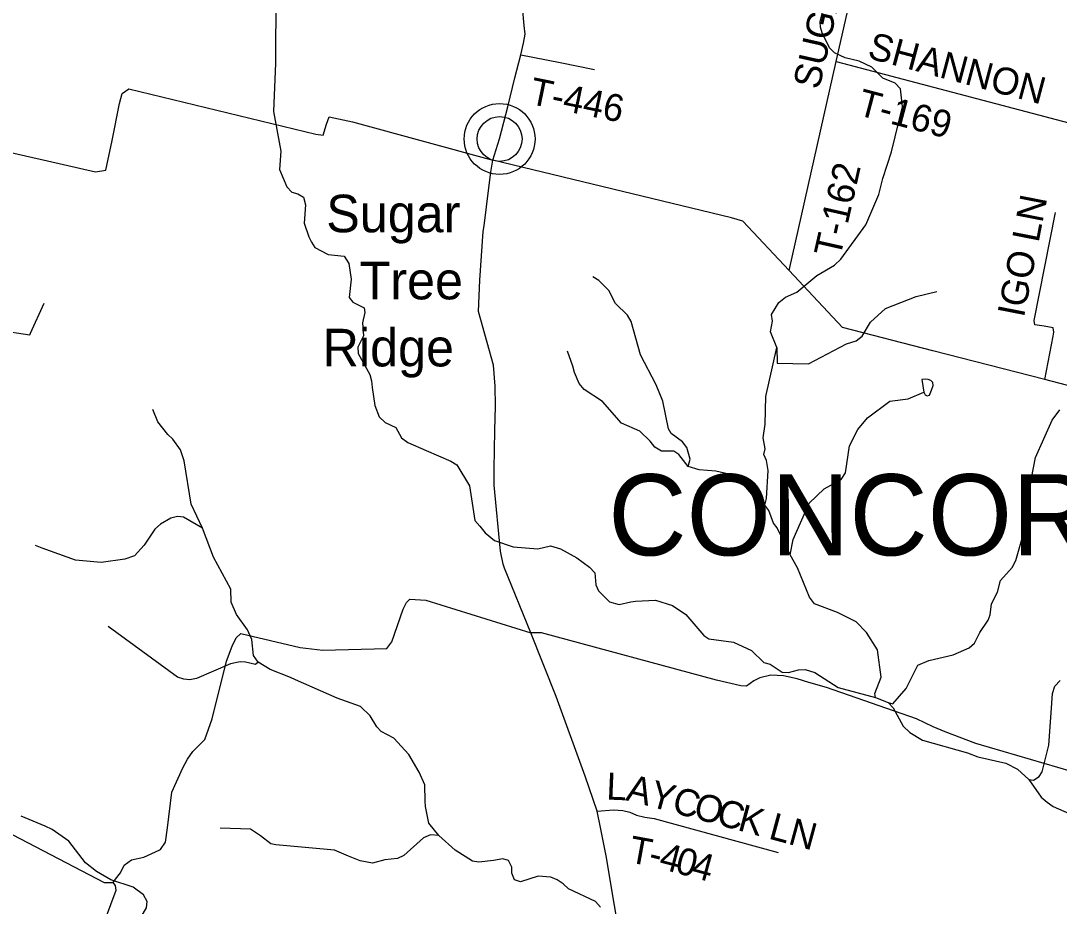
# Model space of a CAD drawing. Extents: x 1525783 to 1900577, y 218250 to 627376.
# Drawn here: x 1633247 to 1644767, y 383684 to 393508 of the extents above; entities that cross this region are included whole.
import ezdxf

# ---------------------------------------------------------------- set-up
doc = ezdxf.new("R2010")
doc.units = 0
for name, color, linetype in [('GM_X_County_Road', 7, 'Continuous'), ('GM_X_Minor_Lake', 7, 'Continuous'), ('GM_X_Minor_River', 7, 'Continuous'), ('GM_X_State_Route', 7, 'Continuous'), ('GM_X_Township_Road', 7, 'Continuous'), ('GM_X_Township_Road_Text', 7, 'Continuous'), ('GM_X_Township_ROW', 7, 'Continuous'), ('GM_X_Township_Text', 7, 'Continuous'), ('GM_X_Unincorporated', 7, 'Continuous'), ('GM_X_Unincorporated_Location', 7, 'Continuous'), ('GM_X_Unincorporated_Text', 7, 'Continuous')]:
    doc.layers.add(name, color=color, linetype=linetype)

msp = doc.modelspace()

# ---------------------------------------------------------------- linework, layer by layer
at = {"layer": 'GM_X_County_Road'}
for points in [[(1649694, 387447), (1647637, 388083), (1647102, 388618), (1646787, 388923), (1646710, 388985), (1645725, 389236), (1644605, 389526), (1643366, 389846), (1642361, 390104), (1642037, 390451), (1641770, 390737), (1641257, 391284), (1641131, 391323), (1638483, 391961)], [(1645207, 385090), (1643843, 385490), (1643503, 385617), (1643367, 385676), (1643185, 385763), (1642185, 386110), (1641989, 386166), (1641860, 386208), (1641708, 386241), (1641566, 386248), (1641447, 386218), (1641378, 386186), (1641299, 386127), (1641233, 386130), (1640963, 386192), (1639023, 386717), (1638905, 386716)]]:
    msp.add_lwpolyline(points, dxfattribs=at)
at = {"layer": 'GM_X_Minor_Lake'}
for points in [[(1643264, 389387), (1643281, 389359), (1643301, 389346), (1643327, 389354), (1643348, 389410), (1643367, 389463), (1643365, 389495), (1643344, 389518), (1643312, 389528), (1643284, 389533), (1643242, 389527)], [(1643242, 389527), (1643264, 389387)]]:
    msp.add_lwpolyline(points, dxfattribs=at)
at = {"layer": 'GM_X_Minor_River'}
for points in [[(1636078, 393806), (1636073, 393038), (1636052, 392501), (1636133, 392062), (1636117, 391856), (1636198, 391664), (1636253, 391605), (1636321, 391588), (1636382, 391551), (1636405, 391466), (1636391, 391261), (1636443, 391112), (1636474, 391051), (1636511, 390994), (1636656, 390916), (1636836, 390897), (1636886, 390814), (1636913, 390641), (1636890, 390439), (1636931, 390387), (1637056, 390323), (1637065, 390272), (1637039, 390157), (1637049, 390012), (1636985, 389885), (1636990, 389817), (1637118, 389585), (1637139, 389512), (1637147, 389438), (1637174, 389238), (1637222, 389113), (1637289, 389051), (1637408, 388995), (1637472, 388882), (1637542, 388829), (1637746, 388740), (1638019, 388623), (1638086, 388580), (1638224, 388347), (1638284, 387962), (1638339, 387901), (1638398, 387826), (1638504, 387742), (1638709, 387671), (1638983, 387650), (1639122, 387684), (1639236, 387648), (1639416, 387549), (1639556, 387444), (1639615, 387381), (1639627, 387251), (1639656, 387182), (1639778, 387062), (1639884, 387033), (1640013, 387060), (1640065, 387068), (1640289, 387080), (1640478, 387021), (1640623, 386922), (1640823, 386687), (1640881, 386652), (1641152, 386613), (1641353, 386522), (1641489, 386387), (1641559, 386368), (1641693, 386280), (1641763, 386277), (1641876, 386305), (1641948, 386312), (1642054, 386276), (1642315, 386110), (1642730, 386001), (1642869, 385944), (1642924, 385885), (1643037, 385683), (1643108, 385612), (1643248, 385526), (1643749, 385385), (1643864, 385341)], [(1641502, 388135), (1641520, 388209), (1641537, 388517), (1641519, 388629), (1641490, 388694), (1641503, 388758), (1641483, 388880), (1641504, 389034), (1641511, 389338), (1641634, 389884), (1641563, 390056), (1641585, 390175), (1641576, 390248), (1641655, 390382), (1641730, 390443), (1641857, 390495), (1642076, 390682), (1642274, 390797), (1642345, 390863), (1642620, 391245), (1642766, 391579), (1642811, 391759), (1642906, 392053), (1643027, 392552), (1643006, 392752), (1642945, 392815), (1642808, 392870), (1642686, 392994), (1642547, 393058), (1642391, 393095), (1642272, 393151), (1642217, 393208), (1642136, 393374), (1642119, 393438), (1642116, 393496), (1642180, 393777)], [(1640649, 388561), (1640674, 388645), (1640636, 388772), (1640589, 388837), (1640463, 388927), (1640431, 388979), (1640371, 389289), (1640294, 389470), (1640123, 389803), (1640019, 390171), (1639976, 390240), (1639846, 390372), (1639771, 390514), (1639658, 390626), (1639593, 390667)], [(1641634, 389884), (1641637, 389710), (1641987, 389700), (1642408, 389922), (1642514, 389958), (1642579, 390007), (1642674, 390165), (1642841, 390317), (1643181, 390449), (1643409, 390504)], [(1642730, 386001), (1642722, 386045), (1642792, 386224), (1642749, 386527), (1642628, 386719), (1642514, 386841), (1642307, 386943), (1642053, 387039), (1641998, 387114), (1641865, 387440), (1641783, 387584), (1641636, 387882), (1641597, 387933), (1641547, 388074), (1641502, 388135), (1641378, 388231), (1641223, 388410), (1641167, 388447), (1641100, 388478), (1640956, 388510), (1640774, 388525), (1640649, 388561), (1640547, 388695), (1640493, 388732), (1640355, 388734), (1640282, 388776), (1640229, 388845), (1640113, 388953), (1639912, 389042), (1639702, 389282), (1639496, 389417), (1639443, 389484), (1639391, 389607), (1639372, 389676), (1639313, 389843)], [(1641783, 387584), (1641814, 387751), (1641991, 388157), (1642158, 388314), (1642348, 388417), (1642395, 388491), (1642441, 388790), (1642534, 388973), (1642638, 389101), (1642887, 389289), (1643090, 389314), (1643264, 389387)], [(1639677, 383674), (1639622, 383737), (1639324, 383878), (1639263, 383931), (1639197, 383977), (1639126, 384006), (1638988, 384016), (1638791, 383953), (1638725, 383976), (1638696, 384051), (1638693, 384119), (1638656, 384190), (1638593, 384209), (1638492, 384190), (1638330, 384171), (1638258, 384184), (1638066, 384306), (1637884, 384469), (1637774, 384607), (1637736, 384792), (1637733, 384850), (1637730, 385030), (1637668, 385171), (1637553, 385367), (1637384, 385548), (1637245, 385623), (1637196, 385676), (1637122, 385795), (1637017, 385899), (1636757, 385993), (1636296, 386197), (1636238, 386222), (1636015, 386312), (1635882, 386390), (1635828, 386467), (1635809, 386645), (1635764, 386750), (1635639, 386919), (1635581, 387058), (1635578, 387200), (1635384, 387555), (1635265, 387878), (1635139, 388144), (1635061, 388624), (1635021, 388747), (1634933, 388866), (1634878, 388917), (1634766, 389057), (1634711, 389194)], [(1642869, 385944), (1642919, 385931), (1643070, 386101), (1643198, 386359), (1643319, 386411), (1643591, 386473), (1643766, 386550), (1643827, 386601), (1643885, 386722), (1643978, 386857), (1644001, 386917), (1644017, 387040), (1644083, 387167), (1644115, 387299), (1644244, 387441), (1644287, 387518), (1644351, 387752), (1644445, 388336), (1644459, 388432), (1644505, 388662), (1644688, 389075), (1644774, 389190)], [(1635265, 387878), (1635053, 387999), (1634985, 388006), (1634912, 387988), (1634797, 387923), (1634736, 387868), (1634615, 387690), (1634509, 387572), (1634402, 387536), (1634141, 387496), (1633853, 387523), (1633483, 387655), (1633412, 387686)], [(1635882, 386390), (1635852, 386364), (1635740, 386390), (1635680, 386395), (1635574, 386375), (1635197, 386211), (1635122, 386194), (1635056, 386203), (1634987, 386227), (1634215, 386786)], [(1644428, 385090), (1644480, 385081), (1644543, 385124), (1644576, 385175), (1644651, 385470), (1644677, 385830), (1644691, 386044), (1644716, 386124), (1644777, 386187)], [(1643864, 385341), (1644175, 385270), (1644304, 385206), (1644428, 385090), (1644567, 384893), (1644632, 384838), (1644698, 384789), (1644878, 384714)], [(1634686, 383020), (1634702, 383114), (1634679, 383220), (1634650, 383277), (1634534, 383397), (1634525, 383467), (1634643, 383667), (1634648, 383737), (1634609, 383812), (1634495, 383894), (1634248, 383978), (1634089, 384069), (1633965, 384165), (1633779, 384406), (1633594, 384534), (1633519, 384573), (1633253, 384683)], [(1637884, 384469), (1637794, 384476), (1637716, 384442), (1637498, 384245), (1637425, 384214), (1637287, 384200), (1637150, 384162), (1637012, 384187), (1636881, 384241), (1636726, 384306), (1636076, 384364), (1636021, 384375), (1635908, 384465), (1635795, 384539), (1635459, 384551)]]:
    msp.add_lwpolyline(points, dxfattribs=at)
at = {"layer": 'GM_X_State_Route'}
for points in [[(1638386, 391234), (1638438, 391655), (1638461, 391827), (1638483, 391961), (1638559, 392196), (1638649, 392553), (1638728, 392875), (1638793, 393128), (1638823, 393258), (1638843, 393358), (1638830, 393456), (1638796, 393873)], [(1639926, 383141), (1639742, 384242), (1639677, 384558), (1639642, 384738), (1639508, 385127), (1639186, 386012), (1638905, 386716), (1638613, 387436), (1638597, 387480), (1638568, 387623), (1638498, 388354), (1638498, 388534), (1638506, 388961), (1638514, 389231), (1638510, 389454), (1638491, 389686), (1638422, 389940), (1638325, 390282), (1638339, 390631), (1638378, 391169), (1638386, 391234)]]:
    msp.add_lwpolyline(points, dxfattribs=at)
at = {"layer": 'GM_X_Township_Road'}
for points in [[(1641770, 390737), (1642294, 393055), (1642619, 394491), (1642631, 394542), (1642631, 394542)], [(1638793, 393128), (1639229, 393046), (1639612, 392966)], [(1642294, 393055), (1644804, 392395), (1645933, 392099)], [(1631229, 392480), (1631287, 392467), (1631297, 392465), (1633545, 391952), (1634078, 391831), (1634190, 391851), (1634261, 392180), (1634341, 392589), (1634373, 392699), (1634446, 392754), (1636520, 392250), (1636603, 392238), (1636638, 392360), (1636668, 392441), (1636926, 392388), (1638483, 391961)], [(1644605, 389526), (1644701, 390008), (1644706, 390054), (1644699, 390102), (1644600, 390118), (1644497, 390134), (1644490, 390183), (1644724, 391380)], [(1630749, 390571), (1632066, 390259), (1632999, 390074), (1633347, 390023), (1633354, 390041)], [(1634300, 383984), (1634300, 383984), (1634353, 384055), (1634393, 384138), (1634476, 384199), (1634611, 384230), (1634692, 384265), (1634799, 384313), (1634853, 384394), (1634876, 384554), (1634922, 384950), (1635045, 385218), (1635098, 385317), (1635155, 385402), (1635229, 385473), (1635288, 385532), (1635369, 385763), (1635528, 386401), (1635593, 386570), (1635635, 386663), (1635688, 386708), (1636347, 386553), (1636599, 386526), (1637307, 386544), (1637365, 386617), (1637490, 386978), (1637525, 387055), (1637564, 387092), (1637741, 387081), (1638905, 386716)], [(1631461, 385362), (1631463, 385360), (1634174, 383948), (1634273, 383948)], [(1639642, 384738), (1639823, 384753), (1639925, 384747), (1640005, 384727), (1640078, 384696), (1640170, 384672), (1640274, 384658), (1641648, 384280)], [(1634032, 383125), (1634305, 383861), (1634298, 383913), (1634273, 383948), (1634300, 383984)]]:
    msp.add_lwpolyline(points, dxfattribs=at)
at = {"layer": 'GM_X_Township_ROW'}
msp.add_lwpolyline([(1633354, 390041), (1633506, 390375)], dxfattribs=at)
at = {"layer": 'GM_X_Unincorporated'}
for radius in [393, 249]:
    msp.add_circle((1638559, 392196), radius, dxfattribs=at)
at = {"layer": 'GM_X_Unincorporated_Location'}
msp.add_line((1638559, 392196), (1638559, 392196), dxfattribs=at)

# ---------------------------------------------------------------- texts
at = {"layer": 'GM_X_Township_Road_Text'}
for s, rotation, p in [('SUGAR', 77.2947, (1642104, 392736)), ('SHANNON', 345.0409, (1642628, 393096)), ('T-446', 348.4132, (1638876, 392588)), ('T-169', 345.214, (1642513, 392466)), ('T-162', 77.258, (1642336, 390870)), ('IGO LN', 78.9297, (1644374, 390207)), ('L', 357.6251, (1639739, 384868)), ('A', 345.9889, (1639947, 384861)), ('Y', 344.8412, (1640202, 384797)), ('C', 344.832, (1640457, 384728)), ('O', 344.8297, (1640695, 384664)), ('C', 344.8282, (1640949, 384595)), ('K', 344.831, (1641187, 384530)), ('L', 344.8323, (1641531, 384437)), ('N', 344.8297, (1641748, 384378)), ('T', 349.615, (1639979, 384173)), ('4', 345.4551, (1640314, 384105)), ('0', 344.9603, (1640492, 384059)), ('-', 346.3273, (1640196, 384134)), ('4', 344.8366, (1640671, 384011))]:
    msp.add_text(s, height=300, rotation=rotation, dxfattribs=at).set_placement(p)
at = {"layer": 'GM_X_Township_Text'}
msp.add_text('CONCORD', height=900, rotation=0, dxfattribs=at).set_placement((1639764, 387577))
at = {"layer": 'GM_X_Unincorporated_Text'}
for s, p in [('Sugar', (1636636, 391161)), ('Tree', (1637006, 390417)), ('Ridge', (1636596, 389673))]:
    msp.add_text(s, height=417, rotation=0, dxfattribs=at).set_placement(p)

doc.saveas('drawing.dxf')
